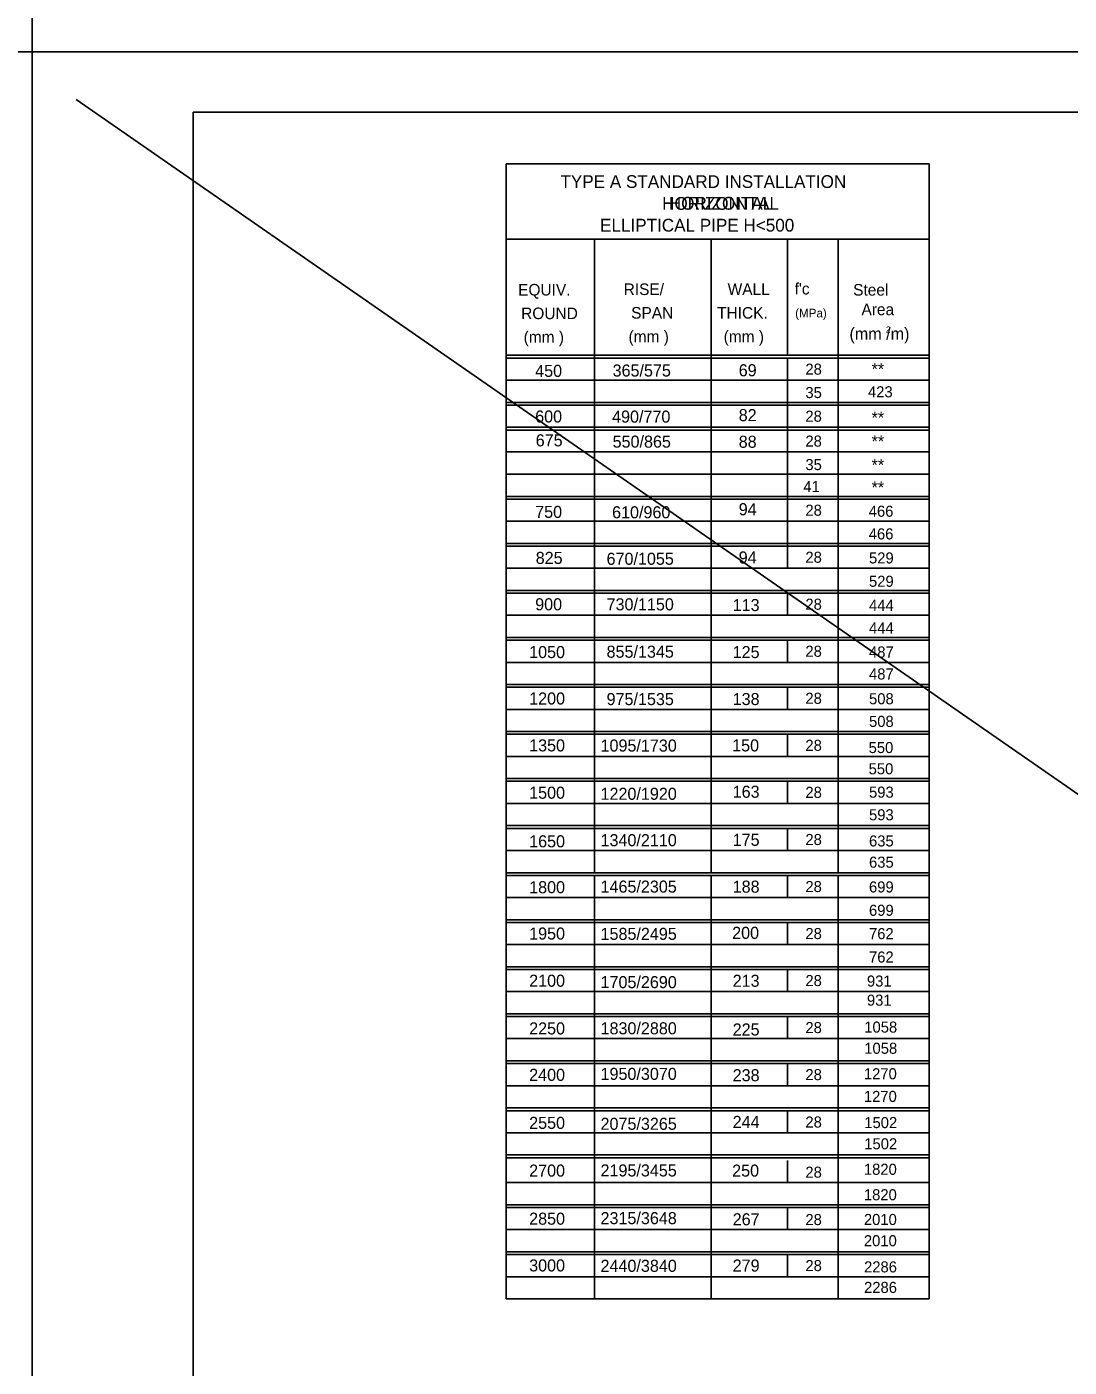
# Model space of a CAD drawing. Extents: x -22562 to -18409, y 3991 to 7171.
# Drawn here: x -21227.2 to -20967.9, y 5446.1 to 5779.6 of the extents above; entities that cross this region are included whole.
import ezdxf

# ---------------------------------------------------------------- set-up
doc = ezdxf.new("R2010")
doc.units = 0
for name, color, linetype in [('1', 7, 'Continuous'), ('2', 7, 'Continuous'), ('4', 7, 'Continuous'), ('Default', 7, 'Continuous'), ('PLT-BNDY', 7, 'Continuous')]:
    doc.layers.add(name, color=color, linetype=linetype)

msp = doc.modelspace()

# ---------------------------------------------------------------- linework, layer by layer
at = {"layer": '2'}
for p, q in [((-21185.85, 5194.37), (-21185.85, 5758.37)), ((-21185.85, 5758.37), (-20399.85, 5758.37)), ((-21107.97, 5745.54), (-21107.97, 5569.16)), ((-21107.97, 5745.54), (-21002.69, 5745.54)), ((-21002.69, 5745.54), (-21002.69, 5463.16)), ((-21107.97, 5726.77), (-21002.8, 5726.77)), ((-21085.97, 5726.77), (-21085.97, 5569.16)), ((-21056.97, 5726.77), (-21056.97, 5569.16)), ((-21037.98, 5726.77), (-21037.98, 5697.87)), ((-21025.32, 5726.77), (-21025.32, 5569.16)), ((-21107.97, 5697.87), (-21002.69, 5697.87)), ((-21107.97, 5697.18), (-21002.69, 5697.18)), ((-21037.98, 5697.18), (-21037.98, 5658.65)), ((-21107.97, 5691.71), (-21002.69, 5691.71)), ((-21107.97, 5686.17), (-21002.69, 5686.17)), ((-21107.97, 5686.17), (-21002.69, 5686.17)), ((-21107.97, 5685.49), (-21002.69, 5685.49)), ((-21107.97, 5685.49), (-21002.69, 5685.49)), ((-21037.98, 5685.49), (-21037.98, 5652.45)), ((-21107.97, 5679.98), (-21002.69, 5679.98)), ((-21107.97, 5679.98), (-21002.69, 5679.98)), ((-21107.97, 5679.29), (-21002.69, 5679.29)), ((-21037.98, 5679.29), (-21037.98, 5646.26)), ((-21107.97, 5673.86), (-21002.69, 5673.86)), ((-21107.97, 5668.32), (-21002.69, 5668.32)), ((-21107.97, 5662.78), (-21002.69, 5662.78)), ((-21107.97, 5662.78), (-21002.69, 5662.78)), ((-21107.97, 5662.78), (-21002.69, 5662.78)), ((-21107.97, 5662.09), (-21002.69, 5662.09)), ((-21037.98, 5662.09), (-21037.98, 5656.58)), ((-21107.97, 5656.58), (-21002.69, 5656.58)), ((-21107.97, 5651.08), (-21002.69, 5651.08)), ((-21107.97, 5651.08), (-21002.69, 5651.08)), ((-21107.97, 5650.39), (-21002.69, 5650.39)), ((-21037.98, 5650.39), (-21037.98, 5644.89)), ((-21107.97, 5644.89), (-21002.69, 5644.89)), ((-21107.97, 5639.38), (-21002.69, 5639.38)), ((-21107.97, 5639.38), (-21002.69, 5639.38)), ((-21107.97, 5638.69), (-21002.69, 5638.69)), ((-21037.98, 5638.69), (-21037.98, 5633.19)), ((-21107.97, 5633.19), (-21002.69, 5633.19)), ((-21107.97, 5627.68), (-21002.69, 5627.68)), ((-21107.97, 5627.68), (-21002.69, 5627.68)), ((-21107.97, 5626.99), (-21002.69, 5626.99)), ((-21037.98, 5626.99), (-21037.98, 5621.49)), ((-21107.97, 5621.49), (-21002.69, 5621.49)), ((-21107.97, 5615.98), (-21002.69, 5615.98)), ((-21107.97, 5615.98), (-21002.69, 5615.98)), ((-21107.97, 5615.3), (-21107.97, 5615.3)), ((-21107.97, 5615.3), (-21002.69, 5615.3)), ((-21037.98, 5615.3), (-21037.98, 5609.79)), ((-21107.97, 5609.79), (-21002.69, 5609.79)), ((-21107.97, 5604.28), (-21002.69, 5604.28)), ((-21107.97, 5604.28), (-21002.69, 5604.28)), ((-21107.97, 5603.6), (-21002.69, 5603.6)), ((-21056.97, 5603.6), (-21056.97, 5598.09)), ((-21037.98, 5603.6), (-21037.98, 5598.09)), ((-21107.97, 5598.09), (-21002.69, 5598.09)), ((-21107.97, 5592.59), (-21002.69, 5592.59)), ((-21107.97, 5592.59), (-21002.69, 5592.59)), ((-21107.97, 5591.9), (-21002.69, 5591.9)), ((-21056.97, 5591.9), (-21056.97, 5586.4)), ((-21037.98, 5591.9), (-21037.98, 5586.4)), ((-21107.97, 5586.4), (-21002.69, 5586.4)), ((-21107.97, 5580.86), (-21002.69, 5580.86)), ((-21107.97, 5580.17), (-21002.69, 5580.17)), ((-21056.97, 5580.89), (-21056.97, 5575.38)), ((-21056.97, 5580.17), (-21056.97, 5574.66)), ((-21037.98, 5580.17), (-21037.98, 5574.66)), ((-21107.97, 5574.66), (-21002.69, 5574.66)), ((-21107.97, 5569.16), (-21107.97, 5463.16)), ((-21107.97, 5569.16), (-21002.69, 5569.16)), ((-21056.97, 5569.16), (-21056.97, 5569.16)), ((-21107.97, 5568.47), (-21002.69, 5568.47)), ((-21085.97, 5568.47), (-21085.97, 5463.16)), ((-21056.97, 5568.47), (-21056.97, 5463.16)), ((-21037.98, 5568.47), (-21037.98, 5562.97)), ((-21025.32, 5568.47), (-21025.32, 5463.16)), ((-21107.97, 5562.97), (-21002.69, 5562.97)), ((-21107.97, 5557.46), (-21002.69, 5557.46)), ((-21107.97, 5557.46), (-21002.69, 5557.46)), ((-21107.97, 5557.46), (-21002.69, 5557.46)), ((-21107.97, 5556.77), (-21002.69, 5556.77)), ((-21037.98, 5556.77), (-21037.98, 5551.27)), ((-21107.97, 5551.27), (-21002.69, 5551.27)), ((-21107.97, 5545.76), (-21002.69, 5545.76)), ((-21107.97, 5545.76), (-21002.69, 5545.76)), ((-21107.97, 5545.76), (-21002.69, 5545.76)), ((-21107.97, 5545.07), (-21002.69, 5545.07)), ((-21056.97, 5545.08), (-21056.97, 5528.56)), ((-21056.97, 5545.07), (-21056.97, 5539.57)), ((-21037.98, 5545.07), (-21037.98, 5539.57)), ((-21107.97, 5539.57), (-21002.69, 5539.57)), ((-21107.97, 5534.06), (-21002.69, 5534.06)), ((-21107.97, 5534.06), (-21002.69, 5534.06)), ((-21107.97, 5534.06), (-21002.69, 5534.06)), ((-21107.97, 5533.38), (-21002.69, 5533.38)), ((-21056.97, 5534.06), (-21056.97, 5528.56)), ((-21056.97, 5533.38), (-21056.97, 5527.87)), ((-21037.98, 5533.38), (-21037.98, 5527.87)), ((-21107.97, 5527.87), (-21002.69, 5527.87)), ((-21107.97, 5522.36), (-21002.69, 5522.36)), ((-21107.97, 5522.36), (-21002.69, 5522.36)), ((-21107.97, 5521.68), (-21107.97, 5521.68)), ((-21107.97, 5521.68), (-21002.69, 5521.68)), ((-21056.97, 5521.68), (-21056.97, 5516.17)), ((-21037.98, 5521.68), (-21037.98, 5516.17)), ((-21107.97, 5516.17), (-21002.69, 5516.17)), ((-21107.97, 5510.63), (-21002.69, 5510.63)), ((-21107.97, 5510.63), (-21002.69, 5510.63)), ((-21107.97, 5509.95), (-21002.69, 5509.95)), ((-21107.97, 5509.95), (-21002.69, 5509.95)), ((-21056.97, 5510.67), (-21056.97, 5505.16)), ((-21056.97, 5509.95), (-21056.97, 5504.44)), ((-21056.97, 5509.95), (-21056.97, 5504.44)), ((-21037.98, 5509.95), (-21037.98, 5504.44)), ((-21107.97, 5504.44), (-21002.69, 5504.44)), ((-21107.97, 5498.94), (-21002.69, 5498.94)), ((-21056.97, 5499.66), (-21056.97, 5494.15)), ((-21056.97, 5498.94), (-21056.97, 5493.43)), ((-21107.97, 5498.25), (-21002.69, 5498.25)), ((-21107.97, 5498.25), (-21002.69, 5498.25)), ((-21107.97, 5498.25), (-21002.69, 5498.25)), ((-21056.97, 5497.56), (-21056.97, 5492.06)), ((-21056.97, 5497.56), (-21056.97, 5492.06)), ((-21037.98, 5497.56), (-21037.98, 5492.06)), ((-21107.97, 5492.06), (-21002.69, 5492.06)), ((-21107.97, 5486.55), (-21002.69, 5486.55)), ((-21107.97, 5485.87), (-21002.69, 5485.87)), ((-21056.97, 5486.55), (-21056.97, 5481.05)), ((-21056.97, 5485.87), (-21056.97, 5480.36)), ((-21056.97, 5485.87), (-21056.97, 5480.36)), ((-21037.98, 5485.87), (-21037.98, 5480.36)), ((-21107.97, 5480.36), (-21002.69, 5480.36)), ((-21107.97, 5474.86), (-21002.69, 5474.86)), ((-21107.97, 5474.86), (-21002.69, 5474.86)), ((-21107.97, 5474.17), (-21002.69, 5474.17)), ((-21056.97, 5474.86), (-21056.97, 5469.35)), ((-21056.97, 5474.17), (-21056.97, 5468.66)), ((-21037.98, 5474.17), (-21037.98, 5468.66)), ((-21107.97, 5468.66), (-21002.69, 5468.66)), ((-21107.97, 5463.16), (-21002.69, 5463.16))]:
    msp.add_line(p, q, dxfattribs=at)
at = {"layer": 'Default'}
msp.add_line((-20394.86, 5192.7), (-21214.93, 5761.47), dxfattribs=at)
at = {"layer": 'PLT-BNDY'}
for points in [[(-22066.85, 6367.37), (-21225.85, 6367.37), (-21225.85, 5773.37), (-22066.85, 5773.37)], [(-21225.85, 6367.37), (-20384.85, 6367.37), (-20384.85, 5773.37), (-21225.85, 5773.37)], [(-22066.85, 5773.37), (-21225.85, 5773.37), (-21225.85, 5179.37), (-22066.85, 5179.37)], [(-21225.85, 5773.37), (-20384.85, 5773.37), (-20384.85, 5179.37), (-21225.85, 5179.37)]]:
    msp.add_lwpolyline(points, close=True, dxfattribs=at)

# ---------------------------------------------------------------- texts
at = {"layer": '1'}
for s, height, p in [('HORIZONTAL', 3.178, (-21067.48, 5734.1)), ('Steel', 2.875, (-21021.63, 5712.73)), ('Area', 2.875, (-21019.56, 5707.85))]:
    msp.add_text(s, height=height, dxfattribs=at).set_placement(p)
at = {"layer": '2'}
for s, height, p in [('EQUIV.', 2.875, (-21104.97, 5712.75)), ('RISE/', 2.875, (-21078.72, 5712.87)), ('WALL', 2.875, (-21052.85, 5712.87)), ("f'c", 2.875, (-21036.19, 5713)), ('ROUND', 2.875, (-21104.22, 5706.87)), ('SPAN', 2.875, (-21076.85, 5707)), ('THICK.', 2.875, (-21055.47, 5707)), ('(MPa)', 2.156, (-21036.05, 5707.3)), ('(mm )', 2.875, (-21103.6, 5701)), ('(mm )', 2.875, (-21077.51, 5701.12)), ('(mm )', 2.875, (-21053.85, 5701.12)), ('(mm /m)', 3, (-21022.55, 5701.73)), ('2', 1.5, (-21013.46, 5703.54)), ('450', 3, (-21100.73, 5692.5)), ('365/575', 3, (-21081.47, 5692.59)), ('69', 3, (-21050.1, 5692.65)), ('600', 3, (-21100.73, 5681.16)), ('490/770', 3, (-21081.6, 5681.12)), ('82', 3, (-21050.1, 5681.49)), ('675', 3, (-21100.6, 5675.22)), ('550/865', 3, (-21081.47, 5674.9)), ('88', 3, (-21050.1, 5674.87)), ('750', 3, (-21100.73, 5657.42)), ('610/960', 3, (-21081.6, 5657.32)), ('94', 3, (-21050.1, 5658.08)), ('825', 3, (-21100.6, 5645.98)), ('670/1055', 3, (-21082.97, 5645.76)), ('94', 3, (-21050.1, 5646.08)), ('900', 3, (-21100.73, 5634.43)), ('730/1150', 3, (-21082.97, 5634.42)), ('113', 3, (-21051.6, 5634.24)), ('1050', 3, (-21102.23, 5622.55)), ('855/1345', 3, (-21082.97, 5622.64)), ('125', 3, (-21051.6, 5622.55)), ('1200', 3, (-21102.23, 5611)), ('975/1535', 3, (-21082.97, 5610.85)), ('138', 3, (-21051.6, 5610.86)), ('1350', 3, (-21102.23, 5599.33)), ('1095/1730', 3, (-21084.47, 5599.29)), ('150', 3, (-21051.73, 5599.33)), ('1500', 3, (-21102.23, 5587.56)), ('1220/1920', 3, (-21084.47, 5587.29)), ('163', 3, (-21051.6, 5587.8)), ('1340/2110', 3, (-21084.47, 5575.75)), ('175', 3, (-21051.6, 5575.84)), ('1650', 3, (-21102.23, 5575.47)), ('1800', 3, (-21102.23, 5564.05)), ('1465/2305', 3, (-21084.47, 5564.2)), ('188', 3, (-21051.6, 5564.19)), ('1950', 3, (-21102.23, 5552.52)), ('1585/2495', 3, (-21084.47, 5552.44)), ('200', 3, (-21051.73, 5552.7)), ('2100', 3, (-21102.23, 5540.79)), ('1705/2690', 3, (-21084.47, 5540.44)), ('213', 3, (-21051.6, 5540.77)), ('1830/2880', 3, (-21084.47, 5528.95)), ('2250', 3, (-21102.23, 5528.92)), ('225', 3, (-21051.6, 5528.65)), ('2400', 3, (-21102.23, 5517.37)), ('1950/3070', 3, (-21084.47, 5517.61)), ('238', 3, (-21051.6, 5517.28)), ('244', 3, (-21051.6, 5505.66)), ('2550', 3, (-21102.23, 5505.42)), ('2075/3265', 3, (-21084.47, 5505.19)), ('2700', 3, (-21102.23, 5493.55)), ('2195/3455', 3, (-21084.47, 5493.59)), ('250', 3, (-21051.73, 5493.55)), ('2850', 3, (-21102.23, 5481.59)), ('2315/3648', 3, (-21084.47, 5481.72)), ('267', 3, (-21051.6, 5481.43)), ('3000', 3, (-21102.23, 5469.96)), ('2440/3840', 3, (-21084.47, 5469.86)), ('279', 3, (-21051.6, 5469.93))]:
    msp.add_text(s, height=height, dxfattribs=at).set_placement(p)
at = {"layer": '4'}
for s, height, p in [('TYPE A STANDARD INSTALLATION', 3.1784, (-21094.44, 5739.5)), (' HORIZONTAL', 3.1784, (-21070.33, 5734.07)), ('ELLIPTICAL PIPE H<500', 3.1784, (-21084.59, 5728.65)), ('28', 2.752, (-21033.51, 5693.05)), ('**', 3, (-21017.04, 5692.94)), ('35', 2.752, (-21033.51, 5687.23)), ('423', 2.752, (-21017.94, 5687.42)), ('28', 2.752, (-21033.51, 5681.35)), ('**', 3, (-21017.04, 5680.85)), ('28', 2.752, (-21033.51, 5675.16)), ('**', 3, (-21017.04, 5674.96)), ('35', 2.752, (-21033.51, 5669.31)), ('**', 3, (-21017.04, 5669.07)), ('41', 2.752, (-21034.02, 5663.85)), ('**', 3, (-21017.04, 5663.5)), ('28', 2.752, (-21033.51, 5657.96)), ('466', 2.752, (-21017.75, 5657.71)), ('466', 2.752, (-21017.75, 5652.07)), ('28', 2.752, (-21033.51, 5646.26)), ('529', 2.752, (-21017.69, 5646.09)), ('529', 2.752, (-21017.69, 5640.28)), ('28', 2.752, (-21033.51, 5634.57)), ('444', 2.752, (-21017.68, 5634.3)), ('444', 2.752, (-21017.68, 5628.66)), ('28', 2.752, (-21033.51, 5622.87)), ('487', 2.752, (-21017.68, 5622.68)), ('487', 2.752, (-21017.68, 5617.22)), ('28', 2.752, (-21033.51, 5611.17)), ('508', 2.752, (-21017.68, 5611.06)), ('508', 2.752, (-21017.68, 5605.43)), ('28', 2.752, (-21033.51, 5599.47)), ('550', 2.752, (-21017.78, 5598.92)), ('550', 2.752, (-21017.78, 5593.63)), ('28', 2.752, (-21033.51, 5587.77)), ('593', 2.752, (-21017.68, 5587.82)), ('593', 2.752, (-21017.68, 5582.19)), ('28', 2.752, (-21033.51, 5576.04)), ('635', 2.752, (-21017.68, 5575.68)), ('635', 2.752, (-21017.68, 5570.4)), ('28', 2.752, (-21033.51, 5564.34)), ('699', 2.752, (-21017.69, 5564.24)), ('699', 2.752, (-21017.69, 5558.43)), ('28', 2.752, (-21033.51, 5552.64)), ('762', 2.752, (-21017.68, 5552.62)), ('762', 2.752, (-21017.68, 5546.81)), ('28', 2.752, (-21033.51, 5540.95)), ('931', 2.752, (-21018.2, 5540.83)), ('931', 2.752, (-21018.2, 5536.07)), ('28', 2.752, (-21033.51, 5529.25)), ('1058', 2.752, (-21018.86, 5529.38)), ('1058', 2.752, (-21018.86, 5524.1)), ('28', 2.752, (-21033.51, 5517.55)), ('1270', 2.752, (-21018.96, 5517.77)), ('1270', 2.752, (-21018.96, 5512.13)), ('28', 2.752, (-21033.51, 5505.76)), ('1502', 2.752, (-21018.86, 5505.62)), ('1502', 2.752, (-21018.86, 5500.34)), ('28', 2.752, (-21033.51, 5493.28)), ('1820', 2.752, (-21018.96, 5494)), ('1820', 2.752, (-21018.96, 5487.67)), ('28', 2.752, (-21033.51, 5481.49)), ('2010', 2.752, (-21018.96, 5481.51)), ('2010', 2.752, (-21018.96, 5476.23)), ('28', 2.752, (-21033.51, 5470.04)), ('2286', 2.752, (-21018.92, 5469.72)), ('2286', 2.752, (-21018.92, 5464.61))]:
    msp.add_text(s, height=height, dxfattribs=at).set_placement(p)

doc.saveas('drawing.dxf')
